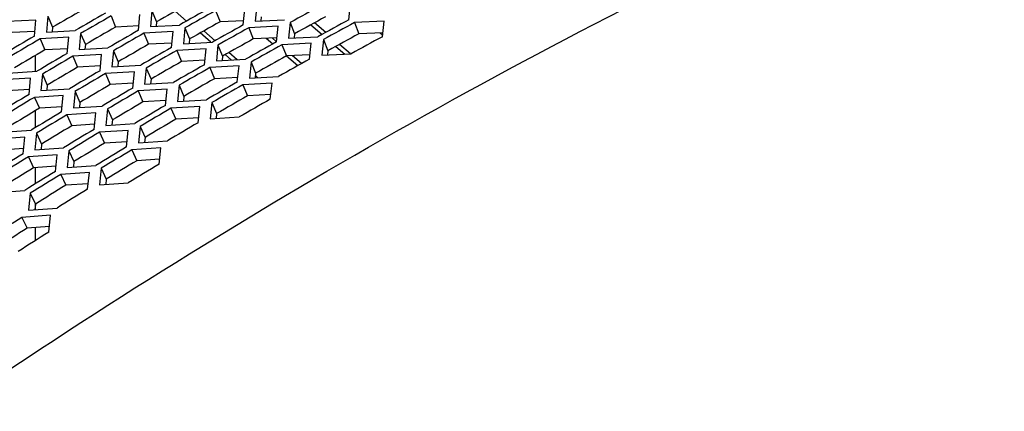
# Model space of a CAD drawing. Header units: millimetres. Extents: x 0 to 420, y 0 to 297.
# Tile 436 of 502: x 337.41 to 344.98, y 243.23 to 246.23. Entities that reach past the tile are written whole.
import ezdxf

# ---------------------------------------------------------------- set-up
doc = ezdxf.new("R2010")
doc.units = ezdxf.units.MM
doc.header["$LTSCALE"] = 23.1
doc.layers.get('0').update_dxf_attribs({"linetype": 'CONTINUOUS'})

msp = doc.modelspace()

# ---------------------------------------------------------------- linework, layer by layer
at = {"color": 3, "linetype": 'CONTINUOUS'}
for p, q in [((339.236, 246.3402), (339.224, 246.2203)), ((339.9438, 246.2312), (339.9563, 246.35)), ((337.6292, 246.2583), (337.618, 246.1355)), ((338.3261, 246.1499), (338.3378, 246.2715)), ((338.4293, 246.3004), (338.4176, 246.179)), ((339.1316, 246.1917), (339.1437, 246.3119)), ((337.5385, 246.2289), (337.3177, 246.2167)), ((337.5273, 246.1058), (337.5385, 246.2289)), ((338.4176, 246.179), (338.641, 246.1907)), ((339.3991, 246.1811), (339.1741, 246.1699)), ((339.224, 246.2203), (339.4492, 246.2313)), ((339.3866, 246.0606), (339.3991, 246.1811)), ((339.4918, 246.2096), (339.4793, 246.0893)), ((340.2135, 246.2201), (339.9866, 246.2095)), ((340.2005, 246.101), (340.2135, 246.2201)), ((337.618, 246.1355), (337.8395, 246.1478)), ((337.8815, 246.1257), (337.8698, 246.0026)), ((338.5915, 246.1398), (338.3683, 246.1279)), ((338.5794, 246.0178), (338.5915, 246.1398)), ((338.6833, 246.1687), (338.6712, 246.0471)), ((339.4793, 246.0893), (339.7049, 246.1007)), ((337.7905, 246.0961), (337.5693, 246.0837)), ((337.7789, 245.9728), (337.7905, 246.0961)), ((338.6712, 246.0471), (338.895, 246.0591)), ((338.9373, 246.0371), (338.9247, 245.9152)), ((339.6546, 246.0503), (339.4291, 246.0388)), ((339.6416, 245.9295), (339.6546, 246.0503)), ((339.7475, 246.0789), (339.7345, 245.9584)), ((338.0426, 245.9634), (337.8208, 245.9506)), ((337.8698, 246.0026), (338.0918, 246.0152)), ((338.0304, 245.8397), (338.0426, 245.9634)), ((338.1338, 245.9931), (338.1217, 245.8697)), ((338.8452, 246.008), (338.6216, 245.9958)), ((338.8326, 245.8857), (338.8452, 246.008)), ((339.7345, 245.9584), (339.9606, 245.97)), ((338.1217, 245.8697), (338.3441, 245.8825)), ((339.0989, 245.8762), (338.8748, 245.8637)), ((338.9247, 245.9152), (339.149, 245.9274)), ((339.0859, 245.7537), (339.0989, 245.8762)), ((339.1913, 245.9055), (339.1783, 245.7833)), ((337.3254, 245.8221), (337.5459, 245.8355)), ((337.5877, 245.8132), (337.5755, 245.6882)), ((338.2946, 245.8306), (338.0723, 245.8175)), ((338.282, 245.7067), (338.2946, 245.8306)), ((338.3861, 245.8604), (338.3735, 245.7368)), ((337.497, 245.7829), (337.2766, 245.7692)), ((337.4848, 245.6575), (337.497, 245.7829)), ((338.3735, 245.7368), (338.5964, 245.7499)), ((338.6384, 245.7278), (338.6253, 245.6039)), ((339.3527, 245.7444), (339.1281, 245.7317)), ((339.1783, 245.7833), (339.403, 245.7958)), ((339.3391, 245.6216), (339.3527, 245.7444)), ((337.7473, 245.6491), (337.5265, 245.6352)), ((337.5755, 245.6882), (337.7965, 245.7019)), ((337.7347, 245.5234), (337.7473, 245.6491)), ((337.8383, 245.6796), (337.8256, 245.5543)), ((338.5466, 245.6978), (338.3239, 245.6845)), ((338.5335, 245.5736), (338.5466, 245.6978)), ((338.6253, 245.6039), (338.8487, 245.6173)), ((338.8907, 245.5952), (338.8771, 245.471)), ((337.9976, 245.5153), (337.7763, 245.5011)), ((337.8256, 245.5543), (338.0471, 245.5683)), ((337.9845, 245.3894), (337.9976, 245.5153)), ((338.0889, 245.546), (338.0758, 245.4204)), ((338.7986, 245.565), (338.5754, 245.5514)), ((338.785, 245.4405), (338.7986, 245.565)), ((338.0758, 245.4204), (338.2977, 245.4346)), ((338.8771, 245.471), (339.101, 245.4847)), ((337.2812, 245.3677), (337.5012, 245.3825)), ((337.5427, 245.3601), (337.5296, 245.2327)), ((338.2479, 245.3815), (338.0261, 245.367)), ((338.2343, 245.2553), (338.2479, 245.3815)), ((338.3394, 245.4124), (338.3259, 245.2865)), ((337.452, 245.3287), (337.2322, 245.3137)), ((337.4389, 245.2011), (337.452, 245.3287)), ((338.3259, 245.2865), (338.5483, 245.301)), ((337.7006, 245.1939), (337.4803, 245.1786)), ((337.5296, 245.2327), (337.7501, 245.2479)), ((337.6871, 245.066), (337.7006, 245.1939)), ((337.7916, 245.2254), (337.778, 245.0978)), ((338.4982, 245.2477), (338.276, 245.233)), ((338.4842, 245.1212), (338.4982, 245.2477)), ((337.9492, 245.059), (337.7284, 245.0434)), ((337.778, 245.0978), (337.999, 245.1132)), ((337.9352, 244.9309), (337.9492, 245.059)), ((338.0405, 245.0908), (338.0264, 244.9629)), ((338.0264, 244.9629), (338.2479, 244.9786)), ((337.2337, 244.9051), (337.4532, 244.9213)), ((337.4944, 244.8987), (337.4804, 244.7691)), ((337.4804, 244.7691), (337.7004, 244.7857)), ((337.6507, 244.7305), (337.4308, 244.7138)), ((337.6362, 244.6003), (337.6507, 244.7305))]:
    msp.add_line(p, q, dxfattribs=at)
at = {"color": 7, "linetype": 'CONTINUOUS'}
for p, q in [((337.6292, 246.2583), (337.6655, 246.1735)), ((338.1151, 246.2599), (338.1507, 246.1748)), ((338.4293, 246.3004), (338.4645, 246.215)), ((338.6946, 246.2209), (338.6082, 246.2957)), ((338.9191, 246.301), (338.9537, 246.2152)), ((339.2702, 246.2542), (339.2671, 246.2224)), ((338.3294, 246.184), (338.1507, 246.1748)), ((338.4645, 246.215), (338.4613, 246.1813)), ((338.4645, 246.215), (338.4613, 246.1813)), ((339.1349, 246.224), (338.9537, 246.2152)), ((339.4918, 246.2096), (339.5259, 246.1235)), ((339.6514, 246.1923), (339.7369, 246.1183)), ((339.7652, 246.1338), (339.6797, 246.2078)), ((339.9866, 246.2095), (340.0201, 246.1232)), ((337.5306, 246.1418), (337.3544, 246.1322)), ((337.6655, 246.1735), (337.6623, 246.1379)), ((337.8815, 246.1257), (337.9178, 246.0409)), ((338.3683, 246.1279), (338.404, 246.0427)), ((338.6833, 246.1687), (338.7185, 246.0833)), ((338.8823, 246.0584), (338.8003, 246.1294)), ((338.9148, 246.0702), (338.8283, 246.1451)), ((339.1741, 246.1699), (339.2087, 246.0841)), ((339.5259, 246.1235), (339.5227, 246.0915)), ((340.2039, 246.1316), (340.0201, 246.1232)), ((340.1844, 246.1307), (340.2021, 246.1154)), ((337.5693, 246.0837), (337.606, 245.9991)), ((337.9178, 246.0409), (337.9145, 246.0051)), ((338.5828, 246.0521), (338.404, 246.0427)), ((338.7185, 246.0833), (338.7152, 246.0495)), ((338.9373, 246.0371), (338.9725, 245.9517)), ((339.39, 246.0931), (339.2087, 246.0841)), ((339.3087, 246.0891), (339.3592, 246.0453)), ((339.3871, 246.0612), (339.3524, 246.0912)), ((339.4291, 246.0388), (339.4637, 245.953)), ((339.7475, 246.0789), (339.7816, 245.9929)), ((339.8429, 246.0265), (339.911, 245.9675)), ((339.9547, 245.9697), (339.8712, 246.042)), ((337.5353, 245.8355), (337.5353, 245.9577)), ((337.7823, 246.009), (337.606, 245.9991)), ((337.8208, 245.9506), (337.8575, 245.8661)), ((338.1338, 245.9931), (338.1701, 245.9082)), ((338.6216, 245.9958), (338.6572, 245.9106)), ((338.9725, 245.9517), (338.9691, 245.9176)), ((339.0403, 245.9215), (338.9925, 245.963)), ((339.0838, 245.9239), (339.0205, 245.9787)), ((339.6451, 245.9622), (339.4637, 245.953)), ((339.4646, 245.9541), (339.5512, 245.8791)), ((339.5793, 245.8948), (339.5094, 245.9553)), ((339.7816, 245.9929), (339.7783, 245.9607)), ((338.034, 245.8761), (337.8575, 245.8661)), ((338.1701, 245.9082), (338.1666, 245.8723)), ((338.1701, 245.9082), (338.1666, 245.8723)), ((338.8362, 245.9203), (338.6572, 245.9106)), ((339.1913, 245.9055), (339.2265, 245.8201)), ((337.5877, 245.8132), (337.625, 245.729)), ((338.0723, 245.8175), (338.1091, 245.733)), ((338.3861, 245.8604), (338.4224, 245.7756)), ((338.8748, 245.8637), (338.9105, 245.7786)), ((339.2265, 245.8201), (339.2229, 245.7858)), ((339.242, 245.7868), (339.2246, 245.8019)), ((337.625, 245.729), (337.6214, 245.691)), ((338.2857, 245.7433), (338.1091, 245.733)), ((338.4224, 245.7756), (338.4188, 245.7395)), ((338.4224, 245.7756), (338.4188, 245.7395)), ((338.6384, 245.7278), (338.6747, 245.643)), ((339.0896, 245.7884), (338.9105, 245.7786)), ((339.1281, 245.7317), (339.1637, 245.6465)), ((337.4886, 245.696), (337.3144, 245.6853)), ((337.8383, 245.6796), (337.8756, 245.5954)), ((338.3239, 245.6845), (338.3606, 245.5999)), ((339.343, 245.6565), (339.1637, 245.6465)), ((337.5265, 245.6352), (337.5643, 245.5513)), ((337.8756, 245.5954), (337.8718, 245.5572)), ((337.8756, 245.5954), (337.8718, 245.5572)), ((338.5374, 245.6104), (338.3606, 245.5999)), ((338.6747, 245.643), (338.6709, 245.6067)), ((338.8907, 245.5952), (338.927, 245.5104)), ((337.5353, 245.4032), (337.5353, 245.5339)), ((337.7386, 245.5621), (337.5643, 245.5513)), ((337.7763, 245.5011), (337.8141, 245.4172)), ((338.0889, 245.546), (338.1262, 245.4618)), ((338.5754, 245.5514), (338.6121, 245.4669)), ((338.927, 245.5104), (338.9231, 245.4738)), ((338.927, 245.5104), (338.9231, 245.4738)), ((337.9886, 245.4283), (337.8141, 245.4172)), ((338.1262, 245.4618), (338.1223, 245.4234)), ((338.1262, 245.4618), (338.1223, 245.4234)), ((338.7891, 245.4776), (338.6121, 245.4669)), ((337.5427, 245.3601), (337.5811, 245.2765)), ((338.0261, 245.367), (338.0639, 245.2831)), ((338.3394, 245.4124), (338.3768, 245.3282)), ((337.5811, 245.2765), (337.577, 245.236)), ((337.5811, 245.2765), (337.577, 245.236)), ((338.2386, 245.2944), (338.0639, 245.2831)), ((338.3768, 245.3282), (338.3727, 245.2895)), ((338.3768, 245.3282), (338.3727, 245.2895)), ((337.4432, 245.242), (337.271, 245.2304)), ((337.7916, 245.2254), (337.83, 245.1419)), ((338.276, 245.233), (338.3137, 245.149)), ((337.4803, 245.1786), (337.5191, 245.0953)), ((337.83, 245.1419), (337.8258, 245.1011)), ((337.83, 245.1419), (337.8258, 245.1011)), ((338.4885, 245.1606), (338.3137, 245.149)), ((337.6915, 245.1072), (337.5191, 245.0953)), ((337.5353, 244.9723), (337.5353, 245.0953)), ((337.7284, 245.0434), (337.7673, 244.9602)), ((338.0405, 245.0908), (338.0789, 245.0072)), ((337.9398, 244.9723), (337.7673, 244.9602)), ((338.0789, 245.0072), (338.0745, 244.9663)), ((338.0789, 245.0072), (338.0745, 244.9663)), ((337.4944, 244.8987), (337.5338, 244.8158)), ((337.5338, 244.8158), (337.5293, 244.7728)), ((337.5353, 244.7733), (337.5353, 244.8158)), ((337.4308, 244.7138), (337.4707, 244.6311)), ((337.6411, 244.644), (337.4707, 244.6311)), ((337.5353, 244.5366), (337.5353, 244.636))]:
    msp.add_line(p, q, dxfattribs=at)
for centre, radius, start, end in [((360.379, 207.3941), 44.5792, 119.09972, 119.44495), ((360.0243, 207.5465), 44.6314, 119.72045, 120.064), ((361.0747, 206.9635), 44.6974, 118.4759, 118.82286), ((360.7225, 207.1039), 44.7613, 119.09972, 119.44495), ((360.3685, 207.2551), 44.8148, 119.72045, 120.064), ((361.4175, 206.6745), 44.8781, 118.4759, 118.82286), ((360.7127, 206.9638), 44.9982, 119.72045, 120.064), ((361.066, 206.8138), 44.9433, 119.09972, 119.44495), ((360.3572, 207.1246), 45.0427, 120.33818, 120.6801), ((361.4096, 206.5236), 45.1254, 119.09972, 119.44495), ((361.0569, 206.6724), 45.1816, 119.72045, 120.064), ((360.702, 206.8322), 45.2274, 120.33818, 120.6801), ((361.0468, 206.5397), 45.4121, 120.33818, 120.6801), ((361.401, 206.3811), 45.365, 119.72045, 120.064), ((361.7452, 206.0898), 45.5484, 119.72045, 120.064), ((361.3917, 206.2472), 45.5968, 120.33818, 120.6801), ((361.0357, 206.4156), 45.6345, 120.953, 121.29335), ((361.7365, 205.9547), 45.7815, 120.33818, 120.6801), ((361.3811, 206.122), 45.8205, 120.953, 121.29335), ((361.7266, 205.8285), 46.0065, 120.953, 121.29335), ((362.0721, 205.5349), 46.1925, 120.953, 121.29335), ((361.7153, 205.7111), 46.223, 121.56501, 121.90384), ((362.0615, 205.4165), 46.4103, 121.56501, 121.90384), ((362.3958, 205.0114), 46.8079, 122.1743, 122.51166)]:
    msp.add_arc(centre, radius, start, end, dxfattribs=at)
at = {"color": 3, "linetype": 'CONTINUOUS'}
for centre, radius, start, end in [((361.0947, 206.951), 44.8098, 118.4759, 118.82286), ((360.3321, 207.2898), 44.8983, 119.72045, 120.064), ((360.3894, 207.2412), 44.9289, 119.72045, 120.064), ((360.6858, 207.1391), 44.8442, 119.09972, 119.44495), ((360.743, 207.0908), 44.8745, 119.09972, 119.44495), ((361.0293, 206.8489), 45.0262, 119.09972, 119.44495), ((361.3805, 206.7102), 44.9604, 118.4759, 118.82286), ((361.4376, 206.662), 44.9905, 118.4759, 118.82286), ((360.321, 207.1588), 45.1268, 120.33818, 120.6801), ((360.6762, 206.9984), 45.0817, 119.72045, 120.064), ((360.7336, 206.9499), 45.1123, 119.72045, 120.064), ((361.0865, 206.8006), 45.0566, 119.09972, 119.44495), ((361.7233, 206.4212), 45.1411, 118.4759, 118.82286), ((360.3785, 207.11), 45.1576, 120.33818, 120.6801), ((361.3728, 206.5588), 45.2083, 119.09972, 119.44495), ((361.4301, 206.5104), 45.2386, 119.09972, 119.44495), ((360.6658, 206.8663), 45.3115, 120.33818, 120.6801), ((360.7233, 206.8175), 45.3423, 120.33818, 120.6801), ((361.0204, 206.7071), 45.2651, 119.72045, 120.064), ((361.0778, 206.6585), 45.2957, 119.72045, 120.064), ((361.3646, 206.4158), 45.4485, 119.72045, 120.064), ((361.7163, 206.2686), 45.3903, 119.09972, 119.44495), ((361.0107, 206.5738), 45.4962, 120.33818, 120.6801), ((361.0681, 206.5251), 45.527, 120.33818, 120.6801), ((361.4219, 206.3672), 45.4791, 119.72045, 120.064), ((361.7088, 206.1244), 45.6319, 119.72045, 120.064), ((361.7661, 206.0759), 45.6625, 119.72045, 120.064), ((360.9998, 206.4492), 45.7192, 120.953, 121.29335), ((361.3555, 206.2813), 45.6809, 120.33818, 120.6801), ((361.413, 206.2326), 45.7117, 120.33818, 120.6801), ((361.0574, 206.4003), 45.7502, 120.953, 121.29335), ((361.7003, 205.9889), 45.8656, 120.33818, 120.6801), ((362.0529, 205.8331), 45.8153, 119.72045, 120.064), ((361.3453, 206.1557), 45.9052, 120.953, 121.29335), ((361.4029, 206.1067), 45.9362, 120.953, 121.29335), ((361.7578, 205.9401), 45.8964, 120.33818, 120.6801), ((362.0452, 205.6964), 46.0503, 120.33818, 120.6801), ((361.6908, 205.8621), 46.0911, 120.953, 121.29335), ((361.7484, 205.8132), 46.1221, 120.953, 121.29335), ((361.6797, 205.7442), 46.3083, 121.56501, 121.90384), ((362.0363, 205.5685), 46.2771, 120.953, 121.29335), ((362.0938, 205.5196), 46.3081, 120.953, 121.29335), ((361.7374, 205.6951), 46.3395, 121.56501, 121.90384), ((362.3818, 205.2749), 46.4631, 120.953, 121.29335), ((362.0259, 205.4496), 46.4955, 121.56501, 121.90384), ((362.0836, 205.4005), 46.5267, 121.56501, 121.90384), ((362.372, 205.1549), 46.6828, 121.56501, 121.90384), ((362.4183, 204.9948), 46.9252, 122.1743, 122.51166), ((362.7073, 204.7484), 47.0822, 122.1743, 122.51166)]:
    msp.add_arc(centre, radius, start, end, dxfattribs=at)
at = {"color": 7, "linetype": 'CONTINUOUS'}
for points, knots in [([(325.7915, 240.4092), (326.9563, 241.5423), (329.3493, 243.6919), (333.1252, 246.5612), (336.9793, 248.9908), (339.6313, 250.325), (340.9508, 250.897)], [0, 0, 0, 0, 0.263163, 0.520257, 0.7671, 1, 1, 1, 1]), ([(335.6507, 242.3708), (337.7736, 243.9181), (342.1785, 246.6247), (346.9884, 248.5386), (349.4067, 249.2373)], [0, 0, 0, 0, 0.510671, 1, 1, 1, 1])]:
    msp.add_open_spline(points, degree=3, knots=knots, dxfattribs=at)
at = {"color": 3, "linetype": 'CONTINUOUS'}
msp.add_open_spline([(325.7974, 240.403), (326.9577, 241.5322), (329.3436, 243.674), (333.1141, 246.5301), (336.9676, 248.951), (339.6175, 250.2875), (340.9356, 250.8661)], degree=3, knots=[0, 0, 0, 0, 0.262658, 0.519459, 0.766458, 1, 1, 1, 1], dxfattribs=at)

doc.saveas('drawing.dxf')
